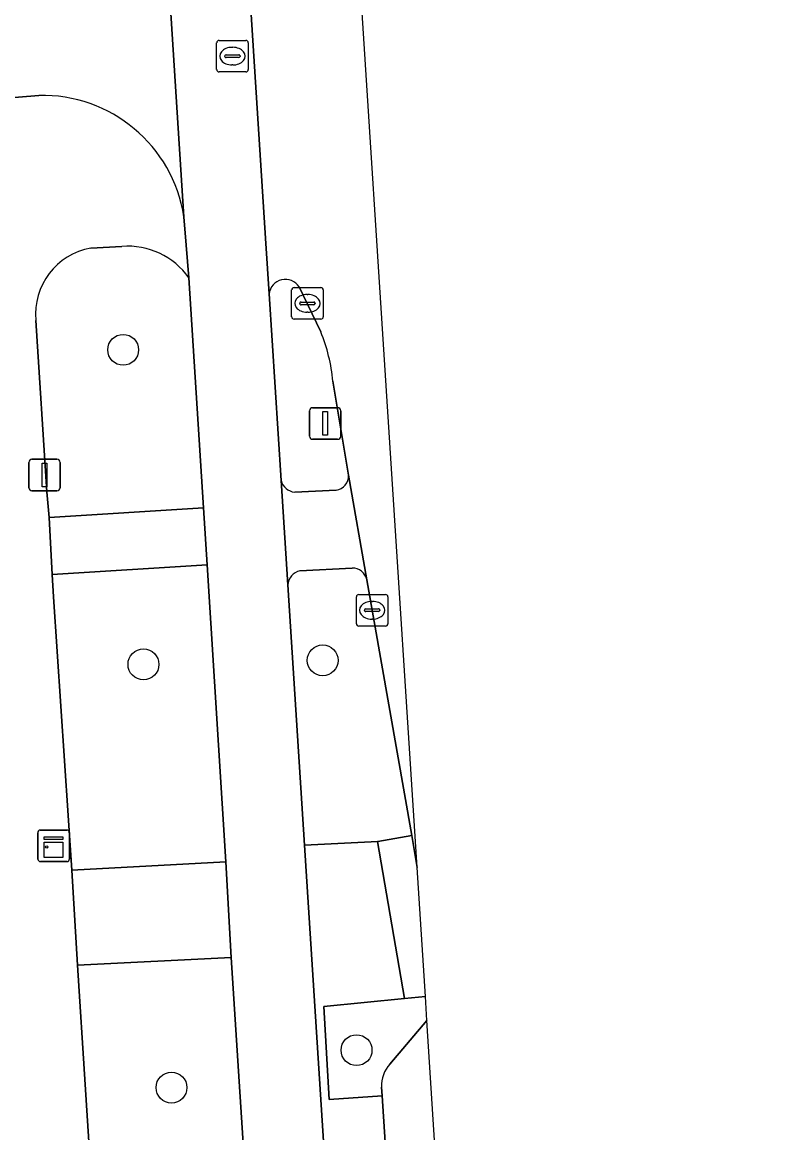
# Model space of a CAD drawing. Extents: x 159680 to 160786, y 387323 to 388340.
# Drawn here: x 160740.36 to 160764.04, y 388004.06 to 388039.25 of the extents above; entities that cross this region are included whole.
import ezdxf

# ---------------------------------------------------------------- set-up
doc = ezdxf.new("R2010")
doc.units = 0
for name, color, linetype in [('IMGEO_Boom', 7, 'Continuous'), ('IMGEO_Fietspad_gesloten', 7, 'Continuous'), ('IMGEO_Fietspad_open', 7, 'Continuous'), ('IMGEO_Groenvoorziening', 7, 'Continuous'), ('IMGEO_Kast', 7, 'Continuous'), ('IMGEO_Kolk', 7, 'Continuous'), ('IMGEO_Lichtmast', 7, 'Continuous'), ('IMGEO_Parkeervlak_open', 7, 'Continuous'), ('IMGEO_Rijbaan_lokaal_gesloten', 7, 'Continuous'), ('IMGEO_Rijbaan_lokaal_open', 7, 'Continuous'), ('IMGEO_Rioolput', 7, 'Continuous'), ('IMGEO_Verkeerseiland_gesloten', 7, 'Continuous'), ('IMGEO_Verkeerseiland_open', 7, 'Continuous'), ('IMGEO_Voetpad_open', 7, 'Continuous')]:
    doc.layers.add(name, color=color, linetype=linetype)

msp = doc.modelspace()

# ---------------------------------------------------------------- linework, layer by layer
at = {"layer": 'IMGEO_Boom'}
for centre in [(160743.556, 388028.869), (160749.877, 388019.03), (160744.199, 388018.901), (160750.95, 388006.676), (160745.087, 388005.491)]:
    msp.add_circle(centre, 0.489, dxfattribs=at)
at = {"layer": 'IMGEO_Fietspad_gesloten'}
for points in [[(160762.333, 387810.073), (160749.302, 388013.176), (160748.773, 388021.422), (160748.558, 388024.73), (160748.18, 388030.641), (160748.078, 388032.235), (160747.067, 388048.082)], [(160744.628, 388046.484), (160745.479, 388033.088), (160745.554, 388032.186), (160745.638, 388031.154), (160746.099, 388023.86), (160746.213, 388022.061), (160746.808, 388012.646), (160746.976, 388009.61), (160748.673, 387983.268), (160748.781, 387981.761), (160750.346, 387957.733), (160750.441, 387956.226), (160751.615, 387938.296)]]:
    msp.add_lwpolyline(points, dxfattribs=at)
at = {"layer": 'IMGEO_Fietspad_open'}
for points in [[(160751.279, 388021.584), (160750.697, 388024.896)], [(160748.558, 388024.73), (160748.773, 388021.422)], [(160750.306, 388024.422), (160748.99, 388024.36)], [(160749.153, 388021.865), (160750.811, 388021.952)]]:
    msp.add_lwpolyline(points, dxfattribs=at)
for centre, radius, start, end in [((160750.235, 388024.879), 0.462, 278.8168, 2.1451), ((160749.047, 388024.864), 0.507, 195.3257, 263.5154), ((160750.822, 388021.484), 0.468, 12.3383, 91.304), ((160749.252, 388021.395), 0.48, 101.9271, 176.8277)]:
    msp.add_arc(centre, radius, start, end, dxfattribs=at)
at = {"layer": 'IMGEO_Groenvoorziening'}
for points in [[(160743.517, 388032.147), (160742.527, 388032.092)], [(160740.791, 388029.802), (160741.133, 388024.374), (160741.208, 388023.554), (160746.099, 388023.86), (160745.638, 388031.154)], [(160750.811, 388021.952), (160749.153, 388021.865)], [(160748.773, 388021.422), (160749.302, 388013.176), (160751.622, 388013.291), (160752.696, 388013.476), (160751.279, 388021.584)], [(160753.129, 388008.381), (160752.474, 388008.318), (160749.918, 388008.062), (160750.085, 388005.112), (160751.762, 388005.233), (160751.744, 388005.505)], [(160752, 388006.237), (160753.178, 388007.614), (160753.129, 388008.381)]]:
    msp.add_lwpolyline(points, dxfattribs=at)
for points in [[(160746.213, 388022.061), (160741.31, 388021.748), (160741.352, 388021.044), (160741.929, 388012.381), (160746.808, 388012.646)], [(160748.673, 387983.268), (160746.976, 388009.61), (160742.11, 388009.375), (160743.814, 387982.901)]]:
    msp.add_lwpolyline(points, close=True, dxfattribs=at)
for centre, radius, start, end in [((160743.701, 388029.777), 2.377, 35.3963, 94.4281), ((160742.902, 388030.005), 2.12, 100.1786, 185.4915), ((160750.822, 388021.484), 0.468, 12.3383, 91.304), ((160749.252, 388021.395), 0.48, 101.9271, 176.8277), ((160752.796, 388005.548), 1.053, 139.1142, 182.3336)]:
    msp.add_arc(centre, radius, start, end, dxfattribs=at)
at = {"layer": 'IMGEO_Kast'}
for p, q in [((160740.854, 388012.727), (160740.854, 388013.568)), ((160740.854, 388013.568), (160740.854, 388012.727)), ((160740.929, 388013.652), (160741.77, 388013.652)), ((160741.77, 388013.652), (160740.929, 388013.652)), ((160741.854, 388013.577), (160741.854, 388012.736)), ((160741.854, 388012.736), (160741.854, 388013.577)), ((160741.779, 388012.652), (160740.938, 388012.652)), ((160740.938, 388012.652), (160741.779, 388012.652))]:
    msp.add_line(p, q, dxfattribs=at)
for points in [[(160741.049, 388013.442), (160741.649, 388013.442), (160741.649, 388013.357), (160741.049, 388013.357), (160741.049, 388013.442)], [(160741.049, 388013.267), (160741.649, 388013.267), (160741.649, 388012.778), (160741.049, 388012.778), (160741.049, 388013.267)]]:
    msp.add_lwpolyline(points, dxfattribs=at)
msp.add_circle((160741.133, 388013.116), 0.0377, dxfattribs=at)
for centre, start, end in [((160740.932, 388013.574), 92.4484, 184.2845), ((160740.932, 388013.574), 92.4484, 184.2845), ((160741.776, 388013.574), 2.4484, 94.2845), ((160741.776, 388013.574), 2.4484, 94.2845), ((160740.932, 388012.73), 182.4484, 274.2845), ((160740.932, 388012.73), 182.4484, 274.2845), ((160741.776, 388012.73), 272.4484, 4.2845), ((160741.776, 388012.73), 272.4484, 4.2845)]:
    msp.add_arc(centre, 0.0779, start, end, dxfattribs=at)
at = {"layer": 'IMGEO_Kolk'}
for p, q in [((160748.894, 388029.916), (160748.894, 388030.768)), ((160748.969, 388030.842), (160749.821, 388030.842)), ((160749.895, 388030.768), (160749.895, 388029.916)), ((160749.382, 388030.622), (160749.407, 388030.622)), ((160749.153, 388030.336), (160749.153, 388030.348)), ((160749.591, 388030.299), (160749.193, 388030.299)), ((160749.196, 388030.385), (160749.594, 388030.385)), ((160749.405, 388030.062), (160749.38, 388030.062)), ((160749.637, 388030.348), (160749.637, 388030.336)), ((160749.821, 388029.842), (160748.969, 388029.842)), ((160750.944, 388020.191), (160750.944, 388021.043)), ((160751.019, 388021.117), (160751.871, 388021.117)), ((160751.432, 388020.897), (160751.457, 388020.897)), ((160751.945, 388021.043), (160751.945, 388020.191)), ((160751.203, 388020.611), (160751.203, 388020.623)), ((160751.641, 388020.574), (160751.243, 388020.574)), ((160751.246, 388020.66), (160751.644, 388020.66)), ((160751.687, 388020.623), (160751.687, 388020.611)), ((160751.455, 388020.337), (160751.43, 388020.337)), ((160751.871, 388020.117), (160751.019, 388020.117))]:
    msp.add_line(p, q, dxfattribs=at)
for points in [[(160748.894, 388029.916), (160748.894, 388030.768)], [(160748.969, 388030.842), (160749.821, 388030.842)], [(160749.895, 388030.768), (160749.895, 388029.916)], [(160749.821, 388029.842), (160748.969, 388029.842)], [(160750.944, 388020.191), (160750.944, 388021.043)], [(160751.019, 388021.117), (160751.871, 388021.117)], [(160751.945, 388021.043), (160751.945, 388020.191)], [(160751.871, 388020.117), (160751.019, 388020.117)]]:
    msp.add_lwpolyline(points, dxfattribs=at)
for centre, radius, start, end in [((160748.971, 388030.766), 0.0765, 91.552, 178.448), ((160748.971, 388030.766), 0.0765, 91.552, 178.448), ((160749.819, 388030.766), 0.0765, 1.552, 88.448), ((160749.819, 388030.766), 0.0765, 1.552, 88.448), ((160749.193, 388030.345), 0.0403, 85.8775, 175.7526), ((160749.19, 388030.335), 0.0366, 178.938, 274.7102), ((160749.594, 388030.342), 0.043, 264.8664, 352.4533), ((160749.598, 388030.347), 0.0386, 1.7309, 96.639), ((160748.971, 388029.918), 0.0765, 181.552, 268.448), ((160748.971, 388029.918), 0.0765, 181.552, 268.448), ((160749.819, 388029.918), 0.0765, 271.552, 358.448), ((160749.819, 388029.918), 0.0765, 271.552, 358.448), ((160751.021, 388021.041), 0.0765, 91.552, 178.448), ((160751.021, 388021.041), 0.0765, 91.552, 178.448), ((160751.869, 388021.041), 0.0765, 1.552, 88.448), ((160751.869, 388021.041), 0.0765, 1.552, 88.448), ((160751.243, 388020.62), 0.0403, 85.8775, 175.7526), ((160751.24, 388020.61), 0.0366, 178.938, 274.7102), ((160751.644, 388020.617), 0.043, 264.8664, 352.4533), ((160751.648, 388020.622), 0.0386, 1.7309, 96.639), ((160751.021, 388020.193), 0.0765, 181.552, 268.448), ((160751.021, 388020.193), 0.0765, 181.552, 268.448), ((160751.869, 388020.193), 0.0765, 271.552, 358.448), ((160751.869, 388020.193), 0.0765, 271.552, 358.448)]:
    msp.add_arc(centre, radius, start, end, dxfattribs=at)
for centre, major_axis, ratio, start_param, end_param in [((160749.381, 388030.342), (-0.387, 0.002), 0.722429, 4.712389, 7.853982), ((160749.406, 388030.342), (-0.39, 0.002), 0.717154, 1.570796, 4.712389), ((160751.431, 388020.617), (-0.387, 0.002), 0.722429, 4.712389, 7.853982), ((160751.456, 388020.617), (-0.39, 0.002), 0.717154, 1.570796, 4.712389)]:
    msp.add_ellipse(centre, major_axis=major_axis, ratio=ratio, start_param=start_param, end_param=end_param, dxfattribs=at)
at = {"layer": 'IMGEO_Lichtmast'}
for p, q in [((160749.458, 388026.136), (160749.458, 388026.936)), ((160749.458, 388026.936), (160749.458, 388026.136)), ((160749.558, 388027.036), (160750.348, 388027.036)), ((160750.348, 388027.036), (160749.558, 388027.036)), ((160750.448, 388026.936), (160750.448, 388026.136)), ((160750.448, 388026.136), (160750.448, 388026.936)), ((160750.348, 388026.036), (160749.558, 388026.036)), ((160749.558, 388026.036), (160750.348, 388026.036)), ((160740.568, 388024.5), (160740.568, 388025.3)), ((160740.568, 388025.3), (160740.568, 388024.5)), ((160740.668, 388025.4), (160741.458, 388025.4)), ((160741.458, 388025.4), (160740.668, 388025.4)), ((160741.558, 388025.3), (160741.558, 388024.5)), ((160741.558, 388024.5), (160741.558, 388025.3)), ((160741.458, 388024.4), (160740.668, 388024.4)), ((160740.668, 388024.4), (160741.458, 388024.4))]:
    msp.add_line(p, q, dxfattribs=at)
for points in [[(160749.878, 388026.911), (160750.028, 388026.911), (160750.028, 388026.161), (160749.878, 388026.161), (160749.878, 388026.911)], [(160740.988, 388025.275), (160741.138, 388025.275), (160741.138, 388024.525), (160740.988, 388024.525), (160740.988, 388025.275)]]:
    msp.add_lwpolyline(points, dxfattribs=at)
for centre, start, end in [((160749.558, 388026.936), 90, 180), ((160749.558, 388026.936), 90, 180), ((160750.348, 388026.936), 0, 90), ((160750.348, 388026.936), 360, 90), ((160749.558, 388026.136), 180, 270), ((160749.558, 388026.136), 180, 270), ((160750.348, 388026.136), 270, 0), ((160750.348, 388026.136), 270, 0), ((160740.668, 388025.3), 90, 180), ((160740.668, 388025.3), 90, 180), ((160741.458, 388025.3), 0, 90), ((160741.458, 388025.3), 360, 90), ((160740.668, 388024.5), 180, 270), ((160740.668, 388024.5), 180, 270), ((160741.458, 388024.5), 270, 0), ((160741.458, 388024.5), 270, 0)]:
    msp.add_arc(centre, 0.1, start, end, dxfattribs=at)
at = {"layer": 'IMGEO_Parkeervlak_open'}
for points in [[(160764.041, 387836.325), (160757.594, 387938.635), (160753.178, 388007.614), (160752, 388006.237)], [(160751.744, 388005.505), (160751.762, 388005.233), (160752.615, 387992.012), (160752.769, 387989.626), (160753.893, 387972.216), (160754.066, 387969.542), (160755.211, 387951.808), (160755.382, 387949.154), (160756.508, 387931.709), (160756.681, 387929.037), (160757.805, 387911.624), (160757.957, 387909.277), (160759.158, 387890.669), (160759.292, 387888.59), (160760.455, 387870.584), (160760.605, 387868.256), (160761.752, 387850.487), (160761.924, 387847.826), (160762.546, 387838.188), (160762.55, 387838.127)]]:
    msp.add_lwpolyline(points, dxfattribs=at)
msp.add_arc((160752.796, 388005.548), 1.053, 139.1142, 182.3336, dxfattribs=at)
at = {"layer": 'IMGEO_Rijbaan_lokaal_gesloten'}
for points in [[(160750.202, 388027.875), (160750.697, 388024.896), (160751.279, 388021.584), (160752.696, 388013.476), (160752.867, 388012.461), (160751.038, 388041.036), (160750.048, 388056.496), (160748.451, 388080.742)], [(160747.067, 388048.082), (160748.078, 388032.235), (160748.18, 388030.641)], [(160749.13, 388030.861), (160749.817, 388029.442)]]:
    msp.add_lwpolyline(points, dxfattribs=at)
for centre, radius, start, end in [((160748.694, 388030.582), 0.518, 32.6359, 173.4414), ((160744.504, 388027.306), 5.727, 5.7046, 21.9028)]:
    msp.add_arc(centre, radius, start, end, dxfattribs=at)
at = {"layer": 'IMGEO_Rijbaan_lokaal_open'}
for points in [[(160745.479, 388033.088), (160744.628, 388046.484)], [(160741.512, 388043.358), (160737.401, 388043.101), (160737.476, 388041.652), (160680.693, 388038.024), (160680.99, 388034.572), (160737.695, 388038.23), (160737.785, 388036.677), (160740.88, 388036.932)]]:
    msp.add_lwpolyline(points, dxfattribs=at)
msp.add_arc((160740.993, 388032.394), 4.54, 8.7968, 91.4231, dxfattribs=at)
at = {"layer": 'IMGEO_Rioolput'}
for p, q in [((160746.518, 388037.75), (160746.518, 388038.602)), ((160746.593, 388038.676), (160747.445, 388038.676)), ((160747.519, 388038.602), (160747.519, 388037.75)), ((160746.777, 388038.17), (160746.777, 388038.182)), ((160747.215, 388038.133), (160746.817, 388038.133)), ((160746.82, 388038.219), (160747.218, 388038.219)), ((160747.006, 388038.456), (160747.031, 388038.456)), ((160747.261, 388038.182), (160747.261, 388038.17)), ((160747.029, 388037.896), (160747.004, 388037.896)), ((160747.445, 388037.676), (160746.593, 388037.676))]:
    msp.add_line(p, q, dxfattribs=at)
for points in [[(160746.518, 388037.75), (160746.518, 388038.602)], [(160746.593, 388038.676), (160747.445, 388038.676)], [(160747.519, 388038.602), (160747.519, 388037.75)], [(160747.445, 388037.676), (160746.593, 388037.676)]]:
    msp.add_lwpolyline(points, dxfattribs=at)
for centre, radius, start, end in [((160746.595, 388038.6), 0.0765, 91.552, 178.448), ((160746.595, 388038.6), 0.0765, 91.552, 178.448), ((160747.443, 388038.6), 0.0765, 1.552, 88.448), ((160747.443, 388038.6), 0.0765, 1.552, 88.448), ((160746.817, 388038.179), 0.0403, 85.8775, 175.7526), ((160746.814, 388038.169), 0.0366, 178.938, 274.7102), ((160747.218, 388038.176), 0.043, 264.8664, 352.4533), ((160747.222, 388038.181), 0.0386, 1.7309, 96.639), ((160746.595, 388037.752), 0.0765, 181.552, 268.448), ((160746.595, 388037.752), 0.0765, 181.552, 268.448), ((160747.443, 388037.752), 0.0765, 271.552, 358.448), ((160747.443, 388037.752), 0.0765, 271.552, 358.448)]:
    msp.add_arc(centre, radius, start, end, dxfattribs=at)
for centre, major_axis, ratio, start_param, end_param in [((160747.005, 388038.176), (-0.387, 0.002), 0.722429, 4.712389, 7.853982), ((160747.03, 388038.176), (-0.39, 0.002), 0.717154, 1.570796, 4.712389)]:
    msp.add_ellipse(centre, major_axis=major_axis, ratio=ratio, start_param=start_param, end_param=end_param, dxfattribs=at)
at = {"layer": 'IMGEO_Verkeerseiland_gesloten'}
for points in [[(160749.817, 388029.442), (160749.13, 388030.861)], [(160748.18, 388030.641), (160748.558, 388024.73)], [(160750.697, 388024.896), (160750.202, 388027.875)], [(160748.99, 388024.36), (160750.306, 388024.422)]]:
    msp.add_lwpolyline(points, dxfattribs=at)
for centre, radius, start, end in [((160748.694, 388030.582), 0.518, 32.6359, 173.4414), ((160744.504, 388027.306), 5.727, 5.7046, 21.9028), ((160750.235, 388024.879), 0.462, 278.8168, 2.1451), ((160749.047, 388024.864), 0.507, 195.3257, 263.5154)]:
    msp.add_arc(centre, radius, start, end, dxfattribs=at)
at = {"layer": 'IMGEO_Verkeerseiland_open'}
msp.add_lwpolyline([(160753.129, 388008.381), (160752.867, 388012.461), (160752.696, 388013.476), (160751.622, 388013.291), (160751.617, 388013.29), (160752.474, 388008.318)], close=True, dxfattribs=at)
at = {"layer": 'IMGEO_Voetpad_open'}
for points in [[(160740.88, 388036.932), (160737.785, 388036.677), (160737.89, 388028.45), (160738.319, 388021.676), (160738.938, 388011.896), (160739.136, 388008.792), (160739.229, 388007.33), (160742.406, 387957.574), (160742.456, 387956.788), (160742.508, 387955.977), (160744.89, 387918.675), (160744.991, 387917.1), (160747.367, 387879.873), (160747.418, 387879.082), (160747.47, 387878.265), (160751.038, 387822.382), (160751.139, 387820.801), (160752.485, 387799.714), (160752.955, 387793.03), (160756.924, 387793.252)], [(160745.638, 388031.154), (160745.554, 388032.186), (160745.479, 388033.088)], [(160742.527, 388032.092), (160743.517, 388032.147)], [(160746.679, 387937.933), (160745.516, 387955.96), (160750.441, 387956.226), (160750.346, 387957.733), (160745.408, 387957.44), (160743.934, 387981.438), (160748.781, 387981.761), (160748.673, 387983.268), (160743.814, 387982.901), (160742.11, 388009.375), (160741.929, 388012.381), (160741.352, 388021.044), (160741.31, 388021.748), (160741.208, 388023.554), (160741.133, 388024.374), (160740.791, 388029.802)], [(160756.508, 387931.709), (160755.382, 387949.154), (160753.735, 387949.071), (160753.56, 387951.734), (160755.211, 387951.808), (160754.066, 387969.542), (160752.405, 387969.426), (160752.26, 387972.115), (160753.893, 387972.216), (160752.769, 387989.626), (160751.092, 387989.531), (160750.967, 387991.9), (160752.615, 387992.012), (160751.762, 388005.233), (160750.085, 388005.112), (160749.918, 388008.062), (160752.474, 388008.318), (160751.617, 388013.29), (160751.622, 388013.291), (160749.302, 388013.176), (160762.333, 387810.073)]]:
    msp.add_lwpolyline(points, dxfattribs=at)
for points in [[(160746.099, 388023.86), (160741.208, 388023.554), (160741.31, 388021.748), (160746.213, 388022.061)], [(160746.808, 388012.646), (160741.929, 388012.381), (160742.11, 388009.375), (160746.976, 388009.61)]]:
    msp.add_lwpolyline(points, close=True, dxfattribs=at)
for centre, radius, start, end in [((160740.993, 388032.394), 4.54, 8.7968, 91.4231), ((160743.701, 388029.777), 2.377, 35.3963, 94.4281), ((160742.902, 388030.005), 2.12, 100.1786, 185.4915)]:
    msp.add_arc(centre, radius, start, end, dxfattribs=at)

doc.saveas('drawing.dxf')
